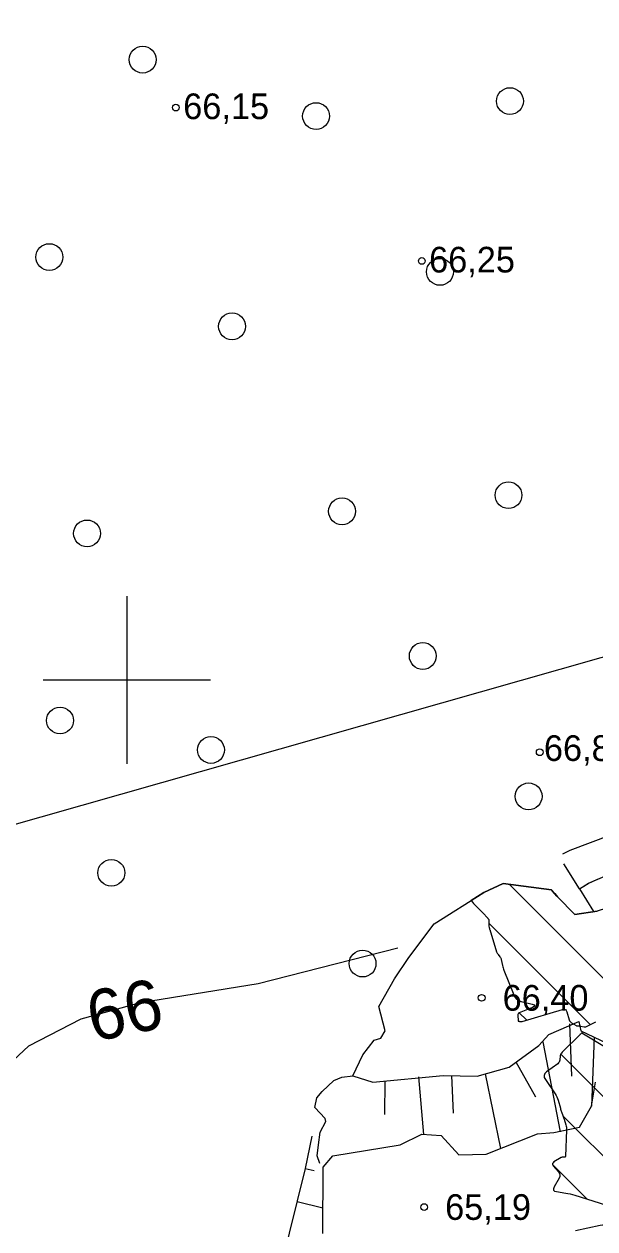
# Model space of a CAD drawing. Extents: x 532503 to 539665, y 6557663 to 6561526.
# Drawn here: x 534790.2 to 534844.7, y 6559747.6 to 6559862.6 of the extents above; entities that cross this region are included whole.
import ezdxf

# ---------------------------------------------------------------- set-up
doc = ezdxf.new("R2010")
doc.units = 0
for name, color, linetype in [('HALJASTUS', 7, 'Continuous'), ('HORISONTAAL-EH2000', 7, 'Continuous'), ('Kaevandatud ala', 7, 'Continuous'), ('KORGUS-EH2000', 7, 'Continuous'), ('Lõige', 7, 'Continuous'), ('RELJEEF', 7, 'Continuous'), ('VORK', 7, 'Continuous')]:
    doc.layers.add(name, color=color, linetype=linetype)

# ---------------------------------------------------------------- blocks, each defined once
blk = doc.blocks.new('METS')
at = {"layer": 'HALJASTUS'}
blk.add_circle((0, 0), 0.8, dxfattribs=at)

msp = doc.modelspace()

# ---------------------------------------------------------------- linework, layer by layer
at = {"layer": 'HALJASTUS'}
msp.add_circle((534838.35, 6559788.89), 1.28, dxfattribs=at)
at = {"layer": 'HORISONTAAL-EH2000'}
msp.add_lwpolyline([(534782.01, 6559740.74), (534784.92, 6559751.6), (534786.77, 6559759.78), (534788.66, 6559763.22), (534790.63, 6559765.06), (534795.64, 6559767.65), (534801.29, 6559769.21), (534812.53, 6559771.01), (534825.88, 6559774.44)], dxfattribs=at)
at = {"layer": 'Kaevandatud ala'}
for p, q in [((534836.5, 6559780.5), (534847.07, 6559769.93)), ((534840.64, 6559779.85), (534840.55, 6559779.96)), ((534832.87, 6559778.95), (534832.87, 6559778.95)), ((534834.55, 6559776.79), (534844.25, 6559767.09)), ((534837.46, 6559768.23), (534838.15, 6559767.54)), ((534841.42, 6559764.27), (534897.39, 6559708.29)), ((534841.63, 6559758.4), (534850.68, 6559749.35)), ((534840.65, 6559753.72), (534843.93, 6559750.45))]:
    msp.add_line(p, q, dxfattribs=at)
for points in [[(534840.55, 6559779.96), (534835.92, 6559780.58), (534834.08, 6559779.72), (534832.87, 6559778.95)], [(534841.04, 6559779.37), (534841.04, 6559779.37), (534840.64, 6559779.85)], [(534840.64, 6559779.85), (534840.64, 6559779.85)], [(534850.75, 6559780.1), (534849.64, 6559779.46), (534844.88, 6559777.94), (534842.75, 6559777.6), (534841.1, 6559779.3), (534841.04, 6559779.37)], [(534832.87, 6559778.95), (534832.98, 6559778.8), (534833.1, 6559778.66), (534833.75, 6559778), (534833.82, 6559777.93), (534833.89, 6559777.86), (534833.96, 6559777.79), (534834.03, 6559777.71), (534834.41, 6559777.31), (534834.42, 6559777.29), (534834.44, 6559777.28), (534834.45, 6559777.26), (534834.47, 6559777.24), (534834.52, 6559777.16), (534834.53, 6559777.14), (534834.54, 6559777.12), (534834.55, 6559777.1), (534834.55, 6559777.07), (534834.55, 6559776.73), (534834.55, 6559776.68), (534834.56, 6559776.64), (534834.56, 6559776.59), (534834.57, 6559776.54), (534834.6, 6559776.35), (534834.61, 6559776.3), (534834.61, 6559776.26), (534834.63, 6559776.21), (534834.64, 6559776.17), (534835.3, 6559774.04), (534835.33, 6559773.97), (534835.36, 6559773.91), (534835.4, 6559773.85), (534835.44, 6559773.79), (534835.62, 6559773.56), (534835.66, 6559773.5), (534835.7, 6559773.44), (534835.72, 6559773.37), (534835.74, 6559773.3), (534835.86, 6559772.74), (534835.89, 6559772.63), (534835.93, 6559772.51), (534835.96, 6559772.4), (534836, 6559772.29), (534836.94, 6559769.95), (534837.05, 6559769.72), (534837.21, 6559769.54), (534837.41, 6559769.41), (534837.65, 6559769.32), (534838.7, 6559769.04), (534838.88, 6559768.98), (534838.95, 6559768.9), (534838.89, 6559768.82), (534838.72, 6559768.73), (534837.46, 6559768.23), (534837.39, 6559768.19), (534837.34, 6559768.14), (534837.31, 6559768.07), (534837.31, 6559767.99), (534837.36, 6559767.47), (534837.36, 6559767.46), (534837.36, 6559767.45), (534837.37, 6559767.44), (534837.38, 6559767.44), (534837.43, 6559767.42), (534837.44, 6559767.42), (534837.45, 6559767.42), (534837.47, 6559767.41), (534837.49, 6559767.41), (534837.5, 6559767.41), (534837.52, 6559767.41), (534837.53, 6559767.4), (534837.53, 6559767.4), (534837.54, 6559767.4), (534837.54, 6559767.4), (534837.57, 6559767.39), (534837.58, 6559767.39), (534837.59, 6559767.39), (534837.59, 6559767.39), (534837.6, 6559767.39), (534837.67, 6559767.4), (534837.69, 6559767.4), (534837.7, 6559767.4), (534837.71, 6559767.41), (534837.73, 6559767.41), (534841.6, 6559768.54), (534841.74, 6559768.56), (534841.86, 6559768.53), (534841.95, 6559768.45), (534842.01, 6559768.32), (534842.23, 6559767.56), (534842.27, 6559767.47), (534842.32, 6559767.4), (534842.38, 6559767.33), (534842.45, 6559767.27), (534842.88, 6559767.01), (534842.91, 6559766.99), (534842.94, 6559766.98), (534842.98, 6559766.98), (534843.01, 6559766.97), (534843.16, 6559766.97), (534843.19, 6559766.97), (534843.23, 6559766.97), (534843.26, 6559766.97), (534843.3, 6559766.96), (534843.67, 6559766.9), (534843.74, 6559766.89), (534843.81, 6559766.9), (534843.88, 6559766.91), (534843.95, 6559766.94), (534844.77, 6559767.36)], [(534845.58, 6559764.99), (534843.43, 6559766.27), (534843.41, 6559766.27), (534843.39, 6559766.28), (534843.37, 6559766.27), (534843.36, 6559766.26), (534843.29, 6559766.19), (534843.28, 6559766.17), (534843.26, 6559766.15), (534843.25, 6559766.14), (534843.23, 6559766.12), (534841.54, 6559764.46), (534841.48, 6559764.38), (534841.43, 6559764.3), (534841.39, 6559764.21), (534841.37, 6559764.11), (534841.32, 6559763.7), (534841.3, 6559763.6), (534841.26, 6559763.52), (534841.2, 6559763.44), (534841.13, 6559763.37), (534840.07, 6559762.58), (534839.91, 6559762.42), (534839.83, 6559762.25), (534839.85, 6559762.06), (534839.95, 6559761.85), (534840.89, 6559760.48), (534840.97, 6559760.34), (534841.05, 6559760.19), (534841.11, 6559760.05), (534841.16, 6559759.89), (534841.38, 6559759.12), (534841.41, 6559759.03), (534841.44, 6559758.94), (534841.47, 6559758.85), (534841.5, 6559758.76), (534841.63, 6559758.41), (534841.66, 6559758.32), (534841.69, 6559758.23), (534841.72, 6559758.14), (534841.75, 6559758.06), (534841.92, 6559757.53), (534841.95, 6559757.41), (534841.97, 6559757.3), (534841.98, 6559757.18), (534841.98, 6559757.05), (534841.86, 6559754.5), (534841.85, 6559754.47), (534841.84, 6559754.44), (534841.81, 6559754.43), (534841.78, 6559754.43), (534841.61, 6559754.44), (534841.57, 6559754.44), (534841.54, 6559754.43), (534841.5, 6559754.42), (534841.46, 6559754.4), (534840.77, 6559754), (534840.68, 6559753.92), (534840.63, 6559753.83), (534840.64, 6559753.74), (534840.71, 6559753.63), (534841.21, 6559753.03), (534841.3, 6559752.88), (534841.34, 6559752.74), (534841.33, 6559752.59), (534841.26, 6559752.44), (534840.79, 6559751.6), (534840.72, 6559751.43), (534840.73, 6559751.3), (534840.83, 6559751.21), (534841, 6559751.16), (534841.89, 6559751.02), (534842.11, 6559750.99), (534842.33, 6559750.94), (534842.55, 6559750.89), (534842.76, 6559750.82), (534845.7, 6559749.88)], [(534851.45, 6559747.54), (534851.43, 6559747.65), (534851.45, 6559747.78), (534851.66, 6559748.49), (534851.68, 6559748.63), (534851.64, 6559748.73), (534851.55, 6559748.78), (534851.41, 6559748.79), (534847.66, 6559748.51), (534847.45, 6559748.49), (534847.24, 6559748.46), (534847.03, 6559748.42), (534846.82, 6559748.36), (534846.01, 6559748.12), (534845.8, 6559748.06), (534845.6, 6559748.01), (534845.39, 6559747.96), (534845.18, 6559747.91), (534842.84, 6559747.42)]]:
    msp.add_lwpolyline(points, dxfattribs=at)
at = {"layer": 'KORGUS-EH2000'}
for centre in [(534804.68, 6559854.64), (534828.16, 6559840), (534839.41, 6559793.1), (534833.87, 6559769.66), (534828.38, 6559749.68)]:
    msp.add_circle(centre, 0.32, dxfattribs=at)
at = {"layer": 'Lõige'}
msp.add_lwpolyline([(533917.43, 6559650.43), (533949.04, 6559659.85), (534215.74, 6559786.31), (534470.46, 6559695.5), (534707.91, 6559763.06), (534929.16, 6559826.01), (535198.18, 6559814.49), (535305.66, 6559887.85), (535520.8, 6559960.87), (535543.92, 6559971)], dxfattribs=at)
at = {"layer": 'RELJEEF'}
for p, q in [((534843.2, 6559780.06), (534841.71, 6559782.46)), ((534843.2, 6559780.06), (534844.55, 6559777.89)), ((534842.49, 6559762.18), (534842.3, 6559767.18)), ((534839.7, 6559765.46), (534841.37, 6559756.87)), ((534844.62, 6559765.89), (534844.37, 6559759.3)), ((534839.03, 6559760.17), (534837.17, 6559763.51)), ((534827.84, 6559762.13), (534828.31, 6559756.62)), ((534831.19, 6559758.64), (534831.03, 6559762.25)), ((534834.2, 6559762.41), (534835.67, 6559755.26)), ((534824.63, 6559758.51), (534824.67, 6559761.71)), ((534817.87, 6559753.13), (534817.02, 6559753.33)), ((534816.25, 6559750.22), (534818.72, 6559749.61))]:
    msp.add_line(p, q, dxfattribs=at)
for points in [[(534973, 6559866.54), (534963.5, 6559862.54), (534952.36, 6559855.49), (534947.18, 6559852.52), (534937.92, 6559847.26), (534925.8, 6559837.94), (534922.19, 6559833.4), (534907.63, 6559826.3), (534905.16, 6559824.57), (534896.24, 6559814.65), (534893.97, 6559813.14), (534887.26, 6559805.32), (534884.02, 6559803.33), (534872.62, 6559798.11), (534868.25, 6559796.98), (534857.56, 6559790.53), (534851.99, 6559787.38), (534842.29, 6559783.73), (534841.6, 6559783.37)], [(534843.2, 6559780.06), (534844.08, 6559780.6), (534847.02, 6559781.88), (534851, 6559783.97), (534854.83, 6559785.41), (534860.74, 6559788.97), (534866.13, 6559791.53), (534868.84, 6559792.66), (534876.89, 6559796.4), (534881.07, 6559798.16), (534887.61, 6559800.89), (534889.6, 6559802.36), (534892.02, 6559806.1), (534898.83, 6559812.02), (534905.95, 6559820.63), (534914.2, 6559825.94), (534919.9, 6559828.32), (534922.67, 6559829.54), (534929.34, 6559835.67), (534937.43, 6559842), (534947.92, 6559848.33)], [(534818.43, 6559753.83), (534818.18, 6559754.58), (534818.29, 6559755.63), (534818.46, 6559756.83), (534819, 6559757.85), (534818.92, 6559758.13), (534817.94, 6559759.18), (534818.13, 6559760.1), (534818.65, 6559760.72), (534819.77, 6559761.77), (534820.51, 6559762.09), (534821.57, 6559762.2), (534822.52, 6559764.23), (534823.61, 6559765.6), (534824.26, 6559765.81), (534824.67, 6559766.51), (534824.04, 6559768.84), (534825.55, 6559771.48), (534826.92, 6559773.51), (534829.33, 6559776.71), (534834.08, 6559779.72), (534835.92, 6559780.58), (534840.55, 6559779.96)], [(534843.2, 6559780.06), (534844.03, 6559780.58), (534844.94, 6559780.98)], [(534840.55, 6559779.96), (534840.84, 6559779.62), (534841.1, 6559779.3), (534842.75, 6559777.6), (534844.88, 6559777.94)], [(534821.57, 6559762.2), (534823.47, 6559761.59), (534830.18, 6559762.24), (534833.43, 6559762.19), (534836.49, 6559763.05), (534839.34, 6559765.12), (534840.27, 6559766.17), (534843.13, 6559767.4), (534843.33, 6559766.5), (534845.83, 6559765.32)], [(534818.71, 6559747.17), (534818.73, 6559753.5), (534819.66, 6559754.58), (534826.08, 6559755.63), (534828.16, 6559756.63), (534829.99, 6559756.5), (534831.68, 6559754.67), (534834.29, 6559754.72), (534839.21, 6559756.66), (534840.77, 6559756.81), (534843.21, 6559757.3), (534844.37, 6559759.3), (534844.74, 6559761.61)], [(534817.67, 6559756.46), (534817.03, 6559753.36), (534814.73, 6559744.11), (534810.33, 6559742.59), (534806.05, 6559740.68), (534803.28, 6559739.95), (534798.05, 6559737.8), (534795.27, 6559737.08), (534791.26, 6559736.57), (534788.82, 6559735.4), (534786.32, 6559735.07), (534775.79, 6559736.02), (534764.99, 6559734.97)]]:
    msp.add_lwpolyline(points, dxfattribs=at)
at = {"layer": 'VORK'}
for p, q in [((534800, 6559808), (534800, 6559792)), ((534792, 6559800), (534808, 6559800))]:
    msp.add_line(p, q, dxfattribs=at)

# ---------------------------------------------------------------- block references
at = {"layer": 'HALJASTUS', "xscale": 1.6, "yscale": 1.6000000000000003}
for p in [(534801.51, 6559859.22), (534836.57, 6559855.26), (534818.06, 6559853.83), (534792.6, 6559840.37), (534829.89, 6559838.96), (534810.04, 6559833.76), (534836.43, 6559817.64), (534820.54, 6559816.1), (534796.2, 6559813.99), (534828.25, 6559802.29), (534793.62, 6559796.13), (534808.03, 6559793.32), (534798.52, 6559781.59), (534822.5, 6559772.93)]:
    msp.add_blockref('METS', p, dxfattribs=at)

# ---------------------------------------------------------------- texts
at = {"layer": 'HORISONTAAL-EH2000'}
msp.add_text('66', height=4.8, rotation=11.6946, dxfattribs=at).set_placement((534796.76, 6559765.43))
at = {"layer": 'KORGUS-EH2000'}
for s, p in [('66,15', (534805.38, 6559853.54)), ('66,25', (534828.85, 6559838.9)), ('66,83 ', (534839.81, 6559792.27)), ('66,40 ', (534835.87, 6559768.43)), ('65,19 ', (534830.38, 6559748.46))]:
    msp.add_text(s, height=2.45, dxfattribs=at).set_placement(p)

doc.saveas('drawing.dxf')
